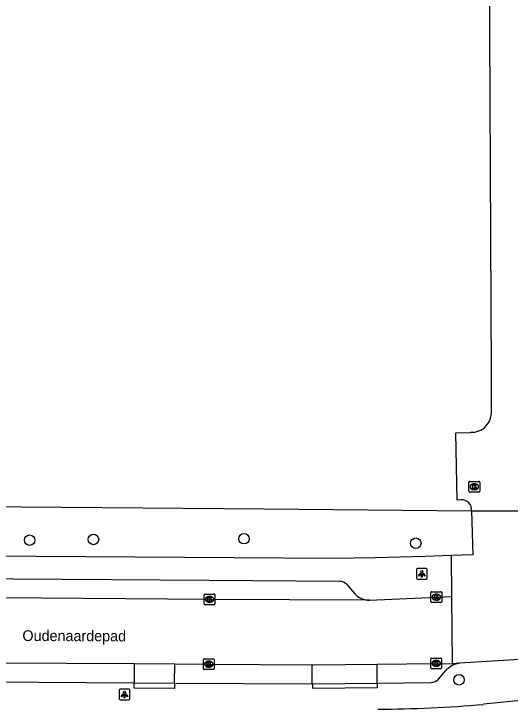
# Model space of a CAD drawing. Extents: x 160732 to 162105, y 387428 to 388479.
# Drawn here: x 161890.4 to 161936.7, y 388086.9 to 388151.6 of the extents above; entities that cross this region are included whole.
import ezdxf

# ---------------------------------------------------------------- set-up
doc = ezdxf.new("R2010")
doc.units = 0
for name, color, linetype in [('IMGEO_Boom', 7, 'Continuous'), ('IMGEO_Groenvoorziening', 7, 'Continuous'), ('IMGEO_Hek', 7, 'Continuous'), ('IMGEO_Kolk', 7, 'Continuous'), ('IMGEO_Lichtpunt', 7, 'Continuous'), ('IMGEO_Openbare_ruimte_label', 7, 'Continuous'), ('IMGEO_Rijbaan_lokaal_open', 7, 'Continuous'), ('IMGEO_Voetpad_open', 7, 'Continuous')]:
    doc.layers.add(name, color=color, linetype=linetype)

msp = doc.modelspace()

# ---------------------------------------------------------------- linework, layer by layer
at = {"layer": 'IMGEO_Boom'}
for centre in [(161891.913, 388102.478), (161897.867, 388102.544), (161911.9, 388102.611), (161927.915, 388102.198), (161931.95, 388089.448)]:
    msp.add_circle(centre, 0.489, dxfattribs=at)
at = {"layer": 'IMGEO_Groenvoorziening'}
msp.add_lwpolyline([(161864.731, 388105.818), (161913.781, 388105.395), (161933.1, 388105.203)], dxfattribs=at)
at = {"layer": 'IMGEO_Hek'}
for points in [[(161864.731, 388105.818), (161913.781, 388105.395)], [(161913.781, 388105.395), (161933.1, 388105.203)]]:
    msp.add_lwpolyline(points, dxfattribs=at)
at = {"layer": 'IMGEO_Kolk'}
for p, q in [((161932.877, 388107.037), (161932.877, 388107.889)), ((161932.952, 388107.963), (161933.804, 388107.963)), ((161933.365, 388107.743), (161933.39, 388107.743)), ((161933.878, 388107.889), (161933.878, 388107.037)), ((161933.804, 388106.963), (161932.952, 388106.963)), ((161933.388, 388107.183), (161933.363, 388107.183)), ((161908.189, 388096.526), (161908.189, 388097.378)), ((161908.264, 388097.452), (161909.116, 388097.452)), ((161908.677, 388097.232), (161908.702, 388097.232)), ((161909.19, 388097.378), (161909.19, 388096.526)), ((161929.331, 388096.739), (161929.331, 388097.591)), ((161929.406, 388097.665), (161930.258, 388097.665)), ((161929.819, 388097.445), (161929.844, 388097.445)), ((161930.332, 388097.591), (161930.332, 388096.739)), ((161909.116, 388096.452), (161908.264, 388096.452)), ((161908.7, 388096.672), (161908.675, 388096.672)), ((161930.258, 388096.665), (161929.406, 388096.665)), ((161929.842, 388096.885), (161929.817, 388096.885)), ((161908.116, 388090.481), (161908.116, 388091.333)), ((161908.191, 388091.407), (161909.043, 388091.407)), ((161909.117, 388091.333), (161909.117, 388090.481)), ((161929.318, 388090.551), (161929.318, 388091.403)), ((161929.393, 388091.477), (161930.245, 388091.477)), ((161929.806, 388091.257), (161929.831, 388091.257)), ((161930.319, 388091.403), (161930.319, 388090.551)), ((161908.627, 388090.627), (161908.602, 388090.627)), ((161908.604, 388091.187), (161908.629, 388091.187)), ((161929.829, 388090.697), (161929.804, 388090.697)), ((161909.043, 388090.407), (161908.191, 388090.407)), ((161930.245, 388090.477), (161929.393, 388090.477))]:
    msp.add_line(p, q, dxfattribs=at)
for points in [[(161932.877, 388107.037), (161932.877, 388107.889)], [(161932.952, 388107.963), (161933.804, 388107.963)], [(161933.198, 388107.663), (161933.321, 388107.663), (161933.321, 388107.512), (161933.451, 388107.663), (161933.615, 388107.663), (161933.469, 388107.512), (161933.622, 388107.263), (161933.47, 388107.263), (161933.385, 388107.427), (161933.321, 388107.36), (161933.321, 388107.263), (161933.198, 388107.263), (161933.198, 388107.663)], [(161933.878, 388107.889), (161933.878, 388107.037)], [(161933.804, 388106.963), (161932.952, 388106.963)], [(161908.189, 388096.526), (161908.189, 388097.378)], [(161908.264, 388097.452), (161909.116, 388097.452)], [(161908.51, 388097.152), (161908.633, 388097.152), (161908.633, 388097.001), (161908.763, 388097.152), (161908.927, 388097.152), (161908.781, 388097.001), (161908.934, 388096.752), (161908.782, 388096.752), (161908.697, 388096.916), (161908.633, 388096.849), (161908.633, 388096.752), (161908.51, 388096.752), (161908.51, 388097.152)], [(161909.19, 388097.378), (161909.19, 388096.526)], [(161929.331, 388096.739), (161929.331, 388097.591)], [(161929.406, 388097.665), (161930.258, 388097.665)], [(161929.652, 388097.365), (161929.775, 388097.365), (161929.775, 388097.214), (161929.905, 388097.365), (161930.069, 388097.365), (161929.923, 388097.214), (161930.076, 388096.965), (161929.924, 388096.965), (161929.839, 388097.129), (161929.775, 388097.062), (161929.775, 388096.965), (161929.652, 388096.965), (161929.652, 388097.365)], [(161930.332, 388097.591), (161930.332, 388096.739)], [(161909.116, 388096.452), (161908.264, 388096.452)], [(161930.258, 388096.665), (161929.406, 388096.665)], [(161908.116, 388090.481), (161908.116, 388091.333)], [(161908.191, 388091.407), (161909.043, 388091.407)], [(161909.117, 388091.333), (161909.117, 388090.481)], [(161929.318, 388090.551), (161929.318, 388091.403)], [(161929.393, 388091.477), (161930.245, 388091.477)], [(161930.319, 388091.403), (161930.319, 388090.551)], [(161908.437, 388091.107), (161908.56, 388091.107), (161908.56, 388090.956), (161908.69, 388091.107), (161908.854, 388091.107), (161908.708, 388090.956), (161908.861, 388090.707), (161908.709, 388090.707), (161908.624, 388090.871), (161908.56, 388090.804), (161908.56, 388090.707), (161908.437, 388090.707), (161908.437, 388091.107)], [(161929.639, 388091.177), (161929.762, 388091.177), (161929.762, 388091.026), (161929.892, 388091.177), (161930.056, 388091.177), (161929.91, 388091.026), (161930.063, 388090.777), (161929.911, 388090.777), (161929.826, 388090.941), (161929.762, 388090.874), (161929.762, 388090.777), (161929.639, 388090.777), (161929.639, 388091.177)], [(161909.043, 388090.407), (161908.191, 388090.407)], [(161930.245, 388090.477), (161929.393, 388090.477)]]:
    msp.add_lwpolyline(points, dxfattribs=at)
for centre, start, end in [((161932.954, 388107.887), 91.55205, 178.44795), ((161932.954, 388107.887), 91.55205, 178.44795), ((161933.802, 388107.887), 1.55205, 88.44795), ((161933.802, 388107.887), 1.55205, 88.44795), ((161932.954, 388107.039), 181.55205, 268.44795), ((161932.954, 388107.039), 181.55205, 268.44795), ((161933.802, 388107.039), 271.55205, 358.44795), ((161933.802, 388107.039), 271.55205, 358.44795), ((161908.266, 388097.376), 91.55205, 178.44795), ((161908.266, 388097.376), 91.55205, 178.44795), ((161909.114, 388097.376), 1.55205, 88.44795), ((161909.114, 388097.376), 1.55205, 88.44795), ((161929.408, 388097.589), 91.55205, 178.44795), ((161929.408, 388097.589), 91.55205, 178.44795), ((161930.256, 388097.589), 1.55205, 88.44795), ((161930.256, 388097.589), 1.55205, 88.44795), ((161908.266, 388096.528), 181.55205, 268.44795), ((161908.266, 388096.528), 181.55205, 268.44795), ((161909.114, 388096.528), 271.55205, 358.44795), ((161909.114, 388096.528), 271.55205, 358.44795), ((161929.408, 388096.741), 181.55205, 268.44795), ((161929.408, 388096.741), 181.55205, 268.44795), ((161930.256, 388096.741), 271.55205, 358.44795), ((161930.256, 388096.741), 271.55205, 358.44795), ((161908.193, 388091.331), 91.55205, 178.44795), ((161908.193, 388091.331), 91.55205, 178.44795), ((161909.041, 388091.331), 1.55205, 88.44795), ((161909.041, 388091.331), 1.55205, 88.44795), ((161929.395, 388091.401), 91.55205, 178.44795), ((161929.395, 388091.401), 91.55205, 178.44795), ((161930.243, 388091.401), 1.55205, 88.44795), ((161930.243, 388091.401), 1.55205, 88.44795), ((161908.193, 388090.483), 181.55205, 268.44795), ((161908.193, 388090.483), 181.55205, 268.44795), ((161909.041, 388090.483), 271.55205, 358.44795), ((161909.041, 388090.483), 271.55205, 358.44795), ((161929.395, 388090.553), 181.55205, 268.44795), ((161929.395, 388090.553), 181.55205, 268.44795), ((161930.243, 388090.553), 271.55205, 358.44795), ((161930.243, 388090.553), 271.55205, 358.44795)]:
    msp.add_arc(centre, 0.0765, start, end, dxfattribs=at)
for centre, major_axis, ratio, start_param, end_param in [((161933.364, 388107.463), (-0.387, 0.002), 0.722429, 4.712389, 7.853982), ((161933.389, 388107.463), (-0.39, 0.002), 0.717154, 1.570796, 4.712389), ((161908.676, 388096.952), (-0.387, 0.002), 0.722429, 4.712389, 7.853982), ((161908.701, 388096.952), (-0.39, 0.002), 0.717154, 1.570796, 4.712389), ((161929.818, 388097.165), (-0.387, 0.002), 0.722429, 4.712389, 7.853982), ((161929.843, 388097.165), (-0.39, 0.002), 0.717154, 1.570796, 4.712389), ((161929.805, 388090.977), (-0.387, 0.002), 0.722429, 4.712389, 7.853982), ((161929.83, 388090.977), (-0.39, 0.002), 0.717154, 1.570796, 4.712389), ((161908.603, 388090.907), (-0.387, 0.002), 0.722429, 4.712389, 7.853982), ((161908.628, 388090.907), (-0.39, 0.002), 0.717154, 1.570796, 4.712389)]:
    msp.add_ellipse(centre, major_axis=major_axis, ratio=ratio, start_param=start_param, end_param=end_param, dxfattribs=at)
at = {"layer": 'IMGEO_Lichtpunt'}
for p, q in [((161927.989, 388099.735), (161927.989, 388098.928)), ((161927.989, 388099.735), (161927.989, 388098.928)), ((161928.891, 388099.83), (161928.083, 388099.83)), ((161928.891, 388099.83), (161928.083, 388099.83)), ((161928.985, 388098.928), (161928.985, 388099.735)), ((161928.985, 388098.928), (161928.985, 388099.735)), ((161928.083, 388098.834), (161928.891, 388098.834)), ((161928.083, 388098.834), (161928.891, 388098.834)), ((161900.262, 388088.477), (161900.262, 388087.67)), ((161900.262, 388088.477), (161900.262, 388087.67)), ((161901.164, 388088.572), (161900.356, 388088.572)), ((161901.164, 388088.572), (161900.356, 388088.572)), ((161901.258, 388087.67), (161901.258, 388088.477)), ((161901.258, 388087.67), (161901.258, 388088.477)), ((161900.356, 388087.576), (161901.164, 388087.576)), ((161900.356, 388087.576), (161901.164, 388087.576))]:
    msp.add_line(p, q, dxfattribs=at)
for points in [[(161928.363, 388099.399), (161928.402, 388099.371), (161928.214, 388099.109), (161928.176, 388099.136), (161928.363, 388099.399)], [(161928.465, 388099.351), (161928.512, 388099.351), (161928.512, 388099.029), (161928.465, 388099.029), (161928.465, 388099.351)], [(161928.575, 388099.371), (161928.613, 388099.398), (161928.8, 388099.136), (161928.761, 388099.108), (161928.575, 388099.371)], [(161900.636, 388088.141), (161900.675, 388088.113), (161900.487, 388087.851), (161900.449, 388087.878), (161900.636, 388088.141)], [(161900.738, 388088.093), (161900.785, 388088.093), (161900.785, 388087.771), (161900.738, 388087.771), (161900.738, 388088.093)], [(161900.848, 388088.113), (161900.886, 388088.14), (161901.073, 388087.878), (161901.034, 388087.85), (161900.848, 388088.113)]]:
    msp.add_lwpolyline(points, dxfattribs=at)
for centre in [(161928.488, 388099.533), (161900.761, 388088.275)]:
    msp.add_circle(centre, 0.0994, dxfattribs=at)
for centre, start, end in [((161928.083, 388099.735), 90, 180), ((161928.083, 388099.735), 90, 180), ((161928.891, 388099.735), 0, 90), ((161928.891, 388099.735), 0, 90), ((161928.083, 388098.928), 180, 270), ((161928.083, 388098.928), 180, 270), ((161928.891, 388098.928), 270, 0), ((161928.891, 388098.928), 270, 360), ((161900.356, 388088.477), 90, 180), ((161900.356, 388088.477), 90, 180), ((161901.164, 388088.477), 0, 90), ((161901.164, 388088.477), 0, 90), ((161900.356, 388087.67), 180, 270), ((161900.356, 388087.67), 180, 270), ((161901.164, 388087.67), 270, 0), ((161901.164, 388087.67), 270, 360)]:
    msp.add_arc(centre, 0.0946, start, end, dxfattribs=at)
at = {"layer": 'IMGEO_Rijbaan_lokaal_open'}
for points in [[(161934.964, 388114.556), (161934.972, 388118.037), (161934.802, 388156.317), (161934.513, 388204.776), (161939.484, 388204.812)], [(161932.125, 388106.238), (161931.773, 388106.219), (161931.661, 388112.503), (161933.026, 388112.541)], [(161933.1, 388105.203), (161933.232, 388101.12), (161931.254, 388101.04)], [(161933.1, 388105.203), (161939.046, 388105.227), (161939.062, 388105.06), (161939.855, 388105.109)], [(161931.287, 388097.234), (161931.254, 388101.04)], [(161923.61, 388096.867), (161908.686, 388096.951), (161889.079, 388097.098), (161868.786, 388097.222), (161865.841, 388097.26)], [(161923.61, 388096.867), (161931.287, 388097.234)], [(161931.343, 388090.953), (161931.287, 388097.234)], [(161943.773, 388091.723), (161931.99, 388090.985)], [(161888.309, 388091.045), (161889.001, 388091.041), (161901.668, 388090.959)], [(161901.668, 388090.959), (161905.442, 388090.934)], [(161905.442, 388090.934), (161908.605, 388090.914), (161918.216, 388090.84)], [(161918.216, 388090.84), (161918.335, 388090.839), (161924.311, 388090.911)], [(161924.311, 388090.911), (161929.815, 388090.978), (161931.343, 388090.953)], [(161931.99, 388090.985), (161931.343, 388090.953)]]:
    msp.add_lwpolyline(points, dxfattribs=at)
for centre, radius, start, end in [((161933.125, 388114.386), 1.847, 266.93579, 5.29604), ((161932.208, 388105.339), 0.902, 351.30493, 95.27544)]:
    msp.add_arc(centre, radius, start, end, dxfattribs=at)
at = {"layer": 'IMGEO_Voetpad_open'}
for points in [[(161931.254, 388101.04), (161928.799, 388100.941), (161924.142, 388100.84), (161920.22, 388100.783), (161864.776, 388101.145)], [(161868.833, 388099.044), (161876.729, 388098.974), (161908.658, 388098.741), (161920.789, 388098.662)], [(161921.484, 388098.344), (161922.208, 388097.498)], [(161901.668, 388090.959), (161901.656, 388089.156)], [(161905.43, 388089.126), (161905.442, 388090.934)], [(161918.216, 388090.84), (161918.235, 388089.063)], [(161924.328, 388089.138), (161924.311, 388090.911)], [(161930.036, 388089.513), (161930.699, 388090.274)], [(161888.302, 388089.261), (161901.656, 388089.156)], [(161905.43, 388089.126), (161905.428, 388088.633), (161901.654, 388088.655), (161901.656, 388089.156)], [(161901.656, 388089.156), (161905.43, 388089.126)], [(161905.43, 388089.126), (161918.235, 388089.063)], [(161918.235, 388089.063), (161918.309, 388089.063)], [(161924.328, 388089.138), (161924.328, 388088.696), (161918.319, 388088.623), (161918.309, 388089.063)], [(161918.309, 388089.063), (161924.328, 388089.138)], [(161924.328, 388089.138), (161929.333, 388089.208)], [(161945.832, 388088.215), (161939.945, 388087.719), (161934.245, 388087.159)]]:
    msp.add_lwpolyline(points, dxfattribs=at)
for centre, radius, start, end in [((161920.764, 388097.688), 0.974, 42.31663, 88.51007), ((161923.631, 388098.786), 1.919, 222.1567, 269.38102), ((161932.247, 388088.99), 2.011, 97.34954, 140.33677), ((161929.315, 388090.213), 1.005, 271.04509, 315.8626), ((161924.149, 388200.634), 113.924, 270.11512, 275.08421)]:
    msp.add_arc(centre, radius, start, end, dxfattribs=at)

# ---------------------------------------------------------------- texts
at = {"layer": 'IMGEO_Openbare_ruimte_label'}
msp.add_text('Oudenaardepad', height=1, rotation=359.77082, dxfattribs=at).set_placement((161891.239, 388093.072))

doc.saveas('drawing.dxf')
